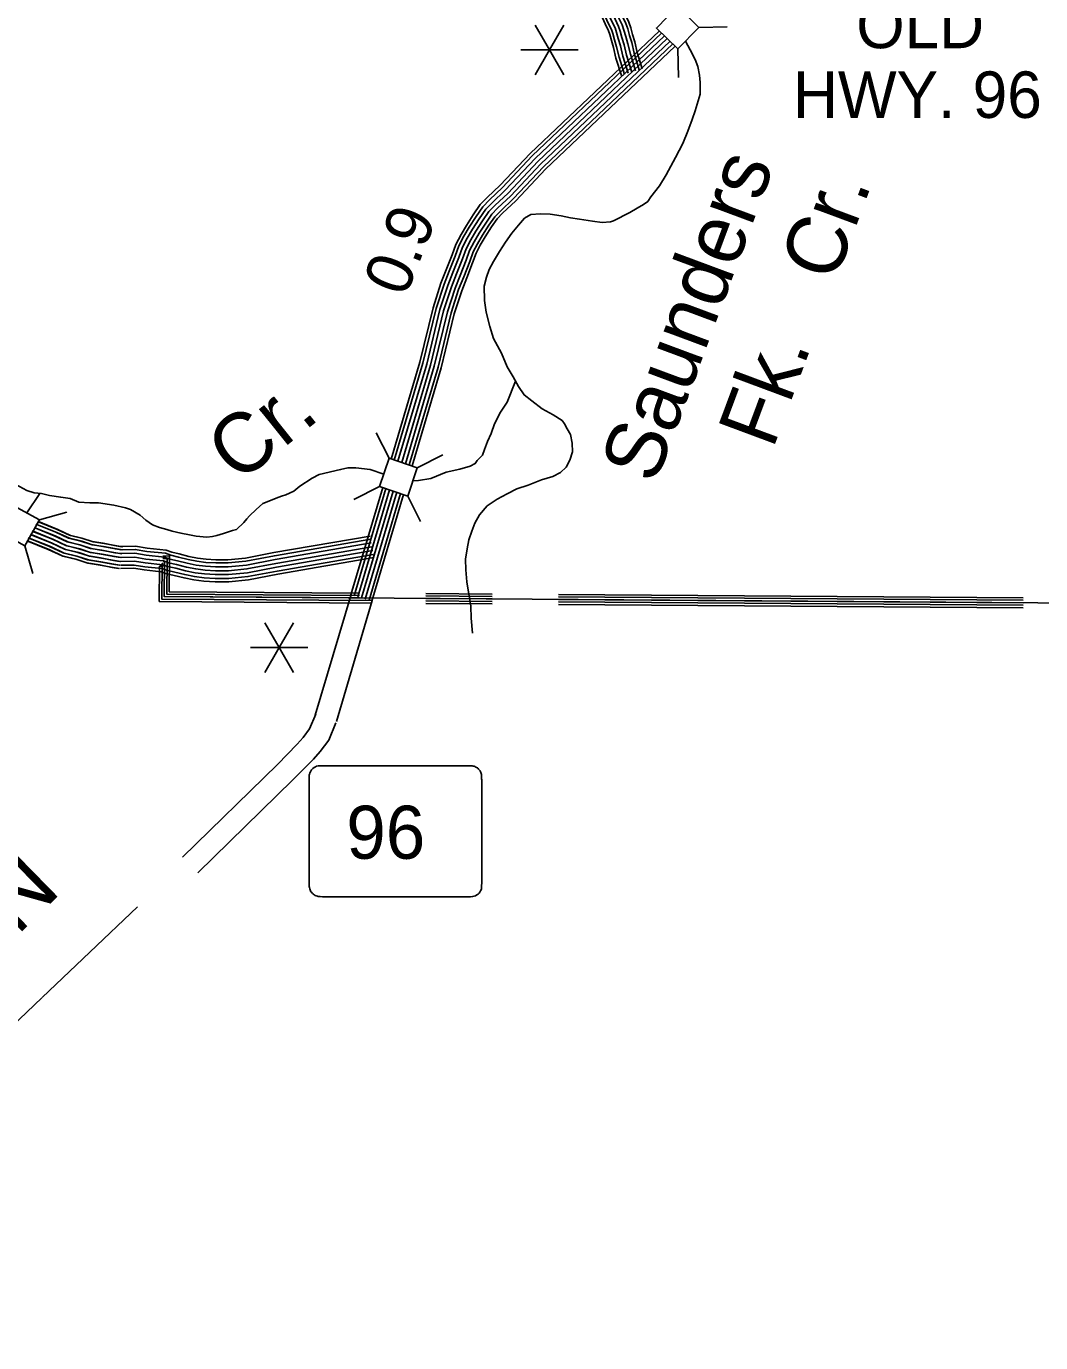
# Model space of a CAD drawing. Extents: x 1788175 to 1969470, y 584502 to 738744.
# Drawn here: x 1942711 to 1950780, y 588023 to 598501 of the extents above; entities that cross this region are included whole.
import ezdxf

# ---------------------------------------------------------------- set-up
doc = ezdxf.new("R2010")
doc.units = 0
for name, color, linetype in [('DESIGN - DRAINAGE - Bridges and Cross Drains Size Text', 7, 'Continuous'), ('DESIGN - ROW - Right-of-Way and Easement Labels', 7, 'Continuous'), ('DESIGN - ROW - Slope Lines', 7, 'Continuous'), ('DESIGN - TRAFFIC CONTROL PERMANENT - Signalization', 7, 'Continuous'), ('DESIGN - TRAFFIC CONTROL PERMANENT - Signalization Text', 7, 'Continuous'), ('DESIGN - TRANSPORTATION - Text', 7, 'Continuous'), ('SURVEY - CENTERLINE - Preliminary Text', 7, 'Continuous'), ('SURVEY - CONTROL with Text', 7, 'Continuous'), ('SURVEY - DRAINAGE - Natural Features', 7, 'Continuous'), ('SURVEY - DRAINAGE - Storm Sewer', 7, 'Continuous'), ('SURVEY - TRANSPORTATION - Roads', 7, 'Continuous')]:
    doc.layers.add(name, color=color, linetype=linetype)

msp = doc.modelspace()

# ---------------------------------------------------------------- linework, layer by layer
at = {"layer": 'DESIGN - ROW - Slope Lines'}
msp.add_line((1944961, 592514), (1944961, 591682), dxfattribs=at)
for points in [[(1946334, 592504), (1946333, 592511), (1946333, 592519), (1946332, 592534), (1946331, 592545), (1946329, 592555), (1946327, 592561), (1946324, 592568), (1946320, 592575), (1946314, 592583), (1946309, 592588), (1946304, 592594), (1946299, 592598), (1946292, 592602), (1946287, 592605), (1946279, 592609), (1946273, 592611), (1946266, 592613), (1946257, 592614), (1946248, 592615), (1946240, 592615), (1946227, 592615), (1946218, 592615), (1945061, 592616), (1945051, 592615), (1945041, 592615), (1945032, 592614), (1945023, 592612), (1945019, 592611), (1945011, 592608), (1945005, 592604), (1945000, 592601), (1944991, 592594), (1944985, 592588), (1944980, 592583), (1944976, 592577), (1944970, 592568), (1944967, 592560), (1944965, 592555), (1944964, 592551), (1944963, 592548), (1944962, 592541), (1944961, 592531), (1944961, 592524), (1944961, 592517), (1944961, 592499)], [(1946224, 591573), (1946244, 591573), (1946261, 591574), (1946272, 591576), (1946284, 591581), (1946295, 591587), (1946304, 591594), (1946312, 591602), (1946318, 591610), (1946324, 591620), (1946328, 591628), (1946331, 591635), (1946332, 591642), (1946333, 591650), (1946333, 591660), (1946334, 591684), (1946334, 592504)], [(1944961, 591682), (1944961, 591673), (1944961, 591663), (1944962, 591654), (1944963, 591645), (1944965, 591635), (1944968, 591628), (1944971, 591620), (1944975, 591613), (1944981, 591606), (1944986, 591599), (1944994, 591593), (1945001, 591588), (1945009, 591583), (1945017, 591579), (1945026, 591576), (1945033, 591575), (1945048, 591574), (1945067, 591573), (1946224, 591573)]]:
    msp.add_lwpolyline(points, dxfattribs=at)
at = {"layer": 'DESIGN - TRAFFIC CONTROL PERMANENT - Signalization'}
for p, q in [((1946872, 598313), (1946758, 598510)), ((1946872, 598313), (1946986, 598510)), ((1946872, 598313), (1946644, 598313)), ((1946872, 598313), (1946758, 598115)), ((1946872, 598313), (1946986, 598115)), ((1946872, 598313), (1947100, 598313)), ((1944721, 593556), (1944607, 593753)), ((1944721, 593556), (1944835, 593753)), ((1944721, 593556), (1944493, 593556)), ((1944721, 593556), (1944607, 593358)), ((1944721, 593556), (1944835, 593358)), ((1944721, 593556), (1944949, 593556))]:
    msp.add_line(p, q, dxfattribs=at)
at = {"layer": 'DESIGN - TRAFFIC CONTROL PERMANENT - Signalization Text'}
for p, q in [((1942837, 590771), (1943595, 591493)), ((1941839, 589821), (1942833, 590768))]:
    msp.add_line(p, q, dxfattribs=at)
at = {"layer": 'DESIGN - TRANSPORTATION - Text'}
for points in [[(1947956, 598384), (1947993, 598314), (1948032, 598236), (1948052, 598182), (1948066, 598113), (1948071, 598055), (1948071, 597961), (1948032, 597829), (1948008, 597760), (1947973, 597667), (1947934, 597569), (1947875, 597456), (1947802, 597319), (1947748, 597231), (1947679, 597143), (1947655, 597108), (1947620, 597084), (1947571, 597054), (1947512, 597020), (1947383, 596952)], [(1947383, 596952), (1947357, 596944), (1947291, 596939), (1947215, 596950), (1947111, 596965), (1947039, 596977), (1946965, 596994), (1946877, 597005), (1946800, 597008), (1946724, 597004), (1946675, 596975), (1946627, 596919), (1946572, 596856), (1946523, 596782), (1946475, 596709), (1946428, 596629), (1946393, 596566), (1946371, 596504), (1946354, 596434), (1946355, 596318), (1946368, 596226), (1946397, 596111), (1946428, 596017), (1946492, 595899), (1946537, 595792), (1946583, 595712)], [(1945786, 594884), (1945831, 594887), (1945929, 594902), (1946051, 594951), (1946159, 594975), (1946242, 595000), (1946282, 595020), (1946296, 595044), (1946341, 595088), (1946355, 595132), (1946380, 595196), (1946409, 595260), (1946434, 595338), (1946483, 595431), (1946537, 595510), (1946602, 595676)], [(1946583, 595712), (1946626, 595633), (1946671, 595567), (1946731, 595520), (1946814, 595457), (1946903, 595408), (1946973, 595364), (1946991, 595338), (1947014, 595297), (1947040, 595251), (1947053, 595183), (1947056, 595113), (1947034, 595047), (1947005, 594991), (1946959, 594950), (1946900, 594918), (1946810, 594891), (1946704, 594848), (1946614, 594819), (1946535, 594780), (1946457, 594737), (1946378, 594683), (1946316, 594614), (1946279, 594546), (1946254, 594483), (1946232, 594413), (1946217, 594341), (1946204, 594259), (1946207, 594175), (1946216, 594079), (1946248, 593885), (1946249, 593791), (1946259, 593671)], [(1945554, 594937), (1945446, 594973), (1945333, 594988), (1945269, 594988), (1945210, 594973), (1945039, 594934), (1944985, 594904), (1944887, 594841), (1944838, 594801), (1944774, 594772), (1944740, 594762), (1944720, 594752), (1944593, 594703), (1944539, 594654), (1944485, 594605), (1944465, 594581), (1944441, 594551), (1944382, 594497), (1944352, 594488), (1944279, 594463), (1944225, 594448), (1944191, 594439), (1944146, 594434), (1944063, 594443), (1944009, 594453), (1943941, 594468), (1943872, 594483), (1943828, 594497), (1943769, 594512), (1943715, 594532), (1943661, 594571), (1943617, 594610), (1943538, 594654), (1943499, 594669), (1943406, 594689), (1943284, 594708), (1943215, 594708), (1943127, 594713), (1943058, 594743), (1942984, 594752), (1942896, 594767), (1942832, 594782), (1942774, 594787), (1942715, 594806), (1942626, 594855)], [(1942818, 594782), (1942714, 594628)]]:
    msp.add_lwpolyline(points, dxfattribs=at)
at = {"layer": 'SURVEY - CENTERLINE - Preliminary Text'}
for points in [[(1947747, 598465), (1946718, 597488), (1946481, 597236), (1946377, 597138), (1946322, 597082), (1946266, 597001), (1946212, 596917), (1946169, 596843), (1946128, 596764), (1946098, 596681), (1946051, 596562), (1946009, 596456), (1945946, 596261), (1945841, 595827), (1945613, 595057)], [(1947747, 598465), (1946718, 597488), (1946481, 597236), (1946377, 597138), (1946322, 597082), (1946266, 597001), (1946212, 596917), (1946169, 596843), (1946128, 596764), (1946098, 596681), (1946051, 596562), (1946009, 596456), (1945946, 596261), (1945841, 595827), (1945613, 595057)], [(1947747, 598465), (1946718, 597488), (1946481, 597236), (1946377, 597138), (1946322, 597082), (1946266, 597001), (1946212, 596917), (1946169, 596843), (1946128, 596764), (1946098, 596681), (1946051, 596562), (1946009, 596456), (1945946, 596261), (1945841, 595827), (1945613, 595057)], [(1947765, 598447), (1946736, 597470), (1946499, 597218), (1946395, 597119), (1946342, 597065), (1946288, 596987), (1946234, 596903), (1946191, 596831), (1946152, 596754), (1946122, 596672), (1946075, 596553), (1946034, 596448), (1945970, 596254), (1945866, 595820), (1945638, 595049)], [(1947765, 598447), (1946736, 597470), (1946499, 597218), (1946395, 597119), (1946342, 597065), (1946288, 596987), (1946234, 596903), (1946191, 596831), (1946152, 596754), (1946122, 596672), (1946075, 596553), (1946034, 596448), (1945970, 596254), (1945866, 595820), (1945638, 595049)], [(1947765, 598447), (1946736, 597470), (1946499, 597218), (1946395, 597119), (1946342, 597065), (1946288, 596987), (1946234, 596903), (1946191, 596831), (1946152, 596754), (1946122, 596672), (1946075, 596553), (1946034, 596448), (1945970, 596254), (1945866, 595820), (1945638, 595049)], [(1947788, 598425), (1946758, 597448), (1946521, 597196), (1946417, 597097), (1946366, 597045), (1946313, 596969), (1946260, 596887), (1946219, 596816), (1946181, 596742), (1946151, 596661), (1946104, 596542), (1946063, 596437), (1946000, 596246), (1945896, 595812), (1945667, 595039)], [(1947788, 598425), (1946758, 597448), (1946521, 597196), (1946417, 597097), (1946366, 597045), (1946313, 596969), (1946260, 596887), (1946219, 596816), (1946181, 596742), (1946151, 596661), (1946104, 596542), (1946063, 596437), (1946000, 596246), (1945896, 595812), (1945667, 595039)], [(1947788, 598425), (1946758, 597448), (1946521, 597196), (1946417, 597097), (1946366, 597045), (1946313, 596969), (1946260, 596887), (1946219, 596816), (1946181, 596742), (1946151, 596661), (1946104, 596542), (1946063, 596437), (1946000, 596246), (1945896, 595812), (1945667, 595039)], [(1947810, 598404), (1946780, 597426), (1946543, 597174), (1946438, 597075), (1946390, 597026), (1946339, 596952), (1946286, 596871), (1946246, 596801), (1946209, 596729), (1946180, 596650), (1946133, 596530), (1946092, 596427), (1946030, 596237), (1945926, 595804), (1945697, 595029)], [(1947810, 598404), (1946780, 597426), (1946543, 597174), (1946438, 597075), (1946390, 597026), (1946339, 596952), (1946286, 596871), (1946246, 596801), (1946209, 596729), (1946180, 596650), (1946133, 596530), (1946092, 596427), (1946030, 596237), (1945926, 595804), (1945697, 595029)], [(1947810, 598404), (1946780, 597426), (1946543, 597174), (1946438, 597075), (1946390, 597026), (1946339, 596952), (1946286, 596871), (1946246, 596801), (1946209, 596729), (1946180, 596650), (1946133, 596530), (1946092, 596427), (1946030, 596237), (1945926, 595804), (1945697, 595029)], [(1947810, 598404), (1946780, 597426), (1946543, 597174), (1946438, 597075), (1946390, 597026), (1946339, 596952), (1946286, 596871), (1946246, 596801), (1946209, 596729), (1946180, 596650), (1946133, 596530), (1946092, 596427), (1946030, 596237), (1945926, 595804), (1945697, 595029)], [(1947832, 598382), (1946802, 597404), (1946565, 597152), (1946460, 597053), (1946414, 597006), (1946365, 596935), (1946313, 596854), (1946273, 596786), (1946237, 596717), (1946209, 596639), (1946162, 596519), (1946121, 596416), (1946060, 596229), (1945956, 595796), (1945726, 595019)], [(1947832, 598382), (1946802, 597404), (1946565, 597152), (1946460, 597053), (1946414, 597006), (1946365, 596935), (1946313, 596854), (1946273, 596786), (1946237, 596717), (1946209, 596639), (1946162, 596519), (1946121, 596416), (1946060, 596229), (1945956, 595796), (1945726, 595019)], [(1947832, 598382), (1946802, 597404), (1946565, 597152), (1946460, 597053), (1946414, 597006), (1946365, 596935), (1946313, 596854), (1946273, 596786), (1946237, 596717), (1946209, 596639), (1946162, 596519), (1946121, 596416), (1946060, 596229), (1945956, 595796), (1945726, 595019)], [(1947854, 598361), (1946824, 597382), (1946587, 597130), (1946482, 597031), (1946438, 596986), (1946391, 596918), (1946339, 596838), (1946300, 596771), (1946266, 596705), (1946238, 596628), (1946191, 596507), (1946150, 596405), (1946090, 596220), (1945986, 595788), (1945755, 595010)], [(1947854, 598361), (1946824, 597382), (1946587, 597130), (1946482, 597031), (1946438, 596986), (1946391, 596918), (1946339, 596838), (1946300, 596771), (1946266, 596705), (1946238, 596628), (1946191, 596507), (1946150, 596405), (1946090, 596220), (1945986, 595788), (1945755, 595010)], [(1947854, 598361), (1946824, 597382), (1946587, 597130), (1946482, 597031), (1946438, 596986), (1946391, 596918), (1946339, 596838), (1946300, 596771), (1946266, 596705), (1946238, 596628), (1946191, 596507), (1946150, 596405), (1946090, 596220), (1945986, 595788), (1945755, 595010)], [(1947872, 598343), (1946841, 597365), (1946605, 597113), (1946499, 597013), (1946457, 596970), (1946411, 596904), (1946360, 596825), (1946322, 596759), (1946289, 596695), (1946261, 596619), (1946214, 596498), (1946174, 596397), (1946114, 596213), (1946010, 595782), (1945779, 595002)], [(1947872, 598343), (1946841, 597365), (1946605, 597113), (1946499, 597013), (1946457, 596970), (1946411, 596904), (1946360, 596825), (1946322, 596759), (1946289, 596695), (1946261, 596619), (1946214, 596498), (1946174, 596397), (1946114, 596213), (1946010, 595782), (1945779, 595002)], [(1947872, 598343), (1946841, 597365), (1946605, 597113), (1946499, 597013), (1946457, 596970), (1946411, 596904), (1946360, 596825), (1946322, 596759), (1946289, 596695), (1946261, 596619), (1946214, 596498), (1946174, 596397), (1946114, 596213), (1946010, 595782), (1945779, 595002)], [(1945546, 594829), (1945293, 593976)], [(1945546, 594829), (1945293, 593976)], [(1945546, 594829), (1945293, 593976)], [(1945570, 594821), (1945318, 593968)], [(1945570, 594821), (1945318, 593968)], [(1945570, 594821), (1945318, 593968)], [(1945600, 594811), (1945348, 593960)], [(1945600, 594811), (1945348, 593960)], [(1945600, 594811), (1945348, 593960)], [(1945629, 594801), (1945377, 593951)], [(1945629, 594801), (1945377, 593951)], [(1945629, 594801), (1945377, 593951)], [(1945629, 594801), (1945377, 593951)], [(1945658, 594792), (1945407, 593942)], [(1945658, 594792), (1945407, 593942)], [(1945658, 594792), (1945407, 593942)], [(1945688, 594782), (1945437, 593933)], [(1945688, 594782), (1945437, 593933)], [(1945688, 594782), (1945437, 593933)], [(1945711, 594774), (1945460, 593926)], [(1945711, 594774), (1945460, 593926)], [(1945711, 594774), (1945460, 593926)], [(1945294, 593979), (1945009, 593017)], [(1945462, 593930), (1945177, 592967)], [(1945013, 593026), (1944963, 592908), (1944912, 592839), (1944866, 592786), (1944708, 592626), (1943952, 591887)], [(1945173, 592958), (1945116, 592820), (1945047, 592729), (1944994, 592668), (1944831, 592503), (1944074, 591762)]]:
    msp.add_lwpolyline(points, dxfattribs=at)
at = {"layer": 'SURVEY - CONTROL with Text'}
for points in [[(1946581, 600854), (1946589, 600816), (1946614, 600652), (1946673, 600316), (1946712, 600137), (1946746, 599982), (1946769, 599890), (1946839, 599700), (1946972, 599356), (1947185, 598818), (1947315, 598522), (1947341, 598466), (1947352, 598436), (1947365, 598387), (1947382, 598333), (1947401, 598248), (1947445, 598110)], [(1946606, 600860), (1946614, 600821), (1946639, 600656), (1946698, 600321), (1946737, 600143), (1946771, 599988), (1946793, 599897), (1946863, 599709), (1946996, 599365), (1947209, 598828), (1947338, 598532), (1947365, 598476), (1947377, 598443), (1947390, 598394), (1947407, 598339), (1947426, 598255), (1947469, 598118)], [(1946636, 600868), (1946645, 600827), (1946670, 600661), (1946729, 600327), (1946767, 600150), (1946802, 599995), (1946823, 599907), (1946892, 599720), (1947025, 599376), (1947237, 598840), (1947367, 598545), (1947394, 598488), (1947406, 598453), (1947420, 598403), (1947437, 598347), (1947456, 598263), (1947499, 598127)], [(1946666, 600876), (1946675, 600832), (1946700, 600666), (1946759, 600333), (1946797, 600156), (1946832, 600002), (1946853, 599916), (1946921, 599731), (1947053, 599388), (1947266, 598851), (1947395, 598558), (1947422, 598500), (1947436, 598462), (1947449, 598412), (1947467, 598355), (1947486, 598271), (1947528, 598137)], [(1946696, 600884), (1946706, 600838), (1946731, 600671), (1946789, 600339), (1946828, 600163), (1946862, 600009), (1946883, 599925), (1946950, 599742), (1947082, 599399), (1947294, 598863), (1947423, 598571), (1947451, 598512), (1947465, 598471), (1947479, 598420), (1947497, 598363), (1947516, 598279), (1947558, 598146)], [(1946726, 600891), (1946736, 600843), (1946761, 600676), (1946820, 600345), (1946858, 600170), (1946892, 600016), (1946912, 599934), (1946979, 599753), (1947111, 599410), (1947323, 598875), (1947451, 598584), (1947480, 598524), (1947495, 598480), (1947509, 598429), (1947527, 598372), (1947546, 598287), (1947587, 598155)], [(1946750, 600898), (1946760, 600848), (1946786, 600680), (1946844, 600349), (1946882, 600175), (1946916, 600022), (1946936, 599941), (1947002, 599762), (1947134, 599419), (1947346, 598885), (1947474, 598594), (1947503, 598533), (1947519, 598488), (1947533, 598436), (1947551, 598378), (1947570, 598294), (1947611, 598163)]]:
    msp.add_lwpolyline(points, dxfattribs=at)
at = {"layer": 'SURVEY - DRAINAGE - Natural Features'}
for points in [[(1943799, 594224), (1943790, 594224), (1943788, 593942), (1945455, 593930)], [(1943796, 594283), (1943850, 594286), (1943847, 594001), (1945361, 593990)], [(1943797, 594264), (1943831, 594266), (1943828, 593982), (1945361, 593971)], [(1964110, 592518), (1961806, 593827), (1954639, 593892), (1950758, 593912), (1943808, 593962), (1943811, 594245), (1943798, 594244)], [(1943798, 594244), (1943811, 594245), (1943808, 593962), (1945361, 593951)], [(1943800, 594204), (1943770, 594203), (1943768, 593923), (1945460, 593910)], [(1945889, 593986), (1946417, 593982)], [(1945889, 593967), (1946417, 593963)], [(1945889, 593947), (1946417, 593943)], [(1945889, 593927), (1946417, 593923)], [(1945889, 593907), (1946417, 593903)], [(1946945, 593978), (1950641, 593952)], [(1946945, 593959), (1950641, 593933)], [(1946945, 593939), (1950641, 593913)], [(1946945, 593919), (1950641, 593893)], [(1946945, 593899), (1950641, 593873)]]:
    msp.add_lwpolyline(points, dxfattribs=at)
at = {"layer": 'SURVEY - DRAINAGE - Storm Sewer'}
for p, q in [((1948060, 598492), (1948287, 598496)), ((1947895, 598322), (1947898, 598095)), ((1945596, 595063), (1945494, 595266)), ((1945821, 594988), (1946024, 595089)), ((1945520, 594838), (1945317, 594736)), ((1945746, 594762), (1945847, 594559)), ((1942814, 594573), (1943033, 594635)), ((1942699, 594365), (1942761, 594147))]:
    msp.add_line(p, q, dxfattribs=at)
for points in [[(1947895, 598322), (1948060, 598492), (1947890, 598658), (1947724, 598487)], [(1945596, 595063), (1945520, 594838), (1945746, 594762), (1945821, 594988)], [(1942491, 594481), (1942699, 594365), (1942814, 594573), (1942607, 594688)]]:
    msp.add_lwpolyline(points, close=True, dxfattribs=at)
at = {"layer": 'SURVEY - TRANSPORTATION - Roads'}
for points in [[(1942787, 594538), (1942945, 594474), (1943045, 594427), (1943145, 594403), (1943227, 594376), (1943318, 594361), (1943419, 594342), (1943468, 594334)], [(1942794, 594537), (1942952, 594473), (1943053, 594426), (1943153, 594402), (1943235, 594375), (1943325, 594360), (1943427, 594341), (1943475, 594333)], [(1942799, 594560), (1942955, 594497), (1943053, 594450), (1943152, 594426), (1943233, 594400), (1943322, 594386), (1943424, 594366), (1943471, 594359)], [(1942807, 594559), (1942962, 594496), (1943061, 594449), (1943160, 594425), (1943241, 594399), (1943329, 594384), (1943431, 594365), (1943479, 594358)], [(1942726, 594429), (1942895, 594361), (1943004, 594310), (1943112, 594283), (1943198, 594255), (1943296, 594239), (1943398, 594220), (1943448, 594212)], [(1942734, 594428), (1942903, 594360), (1943011, 594308), (1943119, 594282), (1943205, 594254), (1943303, 594238), (1943406, 594219), (1943455, 594211)], [(1942742, 594457), (1942908, 594389), (1943014, 594339), (1943120, 594313), (1943205, 594285), (1943301, 594270), (1943403, 594250), (1943453, 594242)], [(1942749, 594455), (1942915, 594388), (1943021, 594338), (1943127, 594312), (1943213, 594284), (1943309, 594269), (1943411, 594249), (1943460, 594241)], [(1942757, 594484), (1942920, 594418), (1943024, 594368), (1943129, 594343), (1943213, 594316), (1943307, 594300), (1943409, 594281), (1943458, 594273)], [(1943458, 594273), (1943409, 594281), (1943307, 594300), (1943213, 594316), (1943129, 594343), (1943024, 594368), (1942920, 594418), (1942763, 594481)], [(1942764, 594483), (1942927, 594416), (1943032, 594367), (1943136, 594342), (1943220, 594314), (1943314, 594299), (1943416, 594280), (1943465, 594272)], [(1942772, 594511), (1942933, 594446), (1943035, 594398), (1943137, 594373), (1943220, 594346), (1943312, 594331), (1943414, 594311), (1943463, 594304)], [(1942779, 594510), (1942940, 594445), (1943042, 594397), (1943144, 594372), (1943227, 594345), (1943319, 594330), (1943422, 594310), (1943470, 594303)], [(1943456, 594360), (1943579, 594362), (1943673, 594347), (1943823, 594331), (1943868, 594315), (1943926, 594301), (1944004, 594282), (1944072, 594268), (1944140, 594259), (1944218, 594254), (1944314, 594254), (1944453, 594268), (1944680, 594312), (1945446, 594444)], [(1943456, 594335), (1943577, 594338), (1943669, 594322), (1943818, 594307), (1943860, 594291), (1943921, 594277), (1943998, 594258), (1944068, 594244), (1944138, 594234), (1944217, 594230), (1944315, 594230), (1944456, 594244), (1944684, 594287), (1945450, 594420)], [(1942714, 594407), (1942885, 594337), (1942995, 594285), (1943105, 594259), (1943192, 594230), (1943292, 594214), (1943394, 594194), (1943444, 594186)], [(1942721, 594406), (1942892, 594336), (1943002, 594284), (1943112, 594257), (1943199, 594229), (1943299, 594213), (1943401, 594193), (1943451, 594185)], [(1943457, 594304), (1943575, 594307), (1943665, 594292), (1943810, 594277), (1943851, 594261), (1943913, 594247), (1943991, 594227), (1944063, 594213), (1944135, 594203), (1944216, 594199), (1944316, 594199), (1944461, 594213), (1944690, 594257), (1945455, 594389)], [(1943458, 594273), (1943573, 594276), (1943661, 594261), (1943803, 594246), (1943842, 594231), (1943906, 594217), (1943985, 594197), (1944058, 594182), (1944132, 594173), (1944215, 594168), (1944318, 594168), (1944465, 594182), (1944696, 594226), (1945460, 594359)], [(1943458, 594273), (1943573, 594276), (1943661, 594261), (1943803, 594246), (1943842, 594231), (1943906, 594217), (1943985, 594197), (1944058, 594182), (1944132, 594173), (1944215, 594168), (1944318, 594168), (1944465, 594182), (1944696, 594226), (1945460, 594359)], [(1943458, 594242), (1943571, 594244), (1943657, 594230), (1943796, 594216), (1943833, 594202), (1943899, 594187), (1943978, 594167), (1944053, 594152), (1944129, 594142), (1944214, 594137), (1944320, 594137), (1944470, 594152), (1944701, 594196), (1945466, 594328)], [(1943459, 594211), (1943568, 594213), (1943653, 594199), (1943789, 594185), (1943825, 594172), (1943892, 594156), (1943971, 594137), (1944048, 594121), (1944126, 594111), (1944213, 594106), (1944321, 594106), (1944474, 594121), (1944707, 594165), (1945471, 594298)], [(1943460, 594185), (1943566, 594188), (1943649, 594174), (1943783, 594160), (1943817, 594147), (1943886, 594131), (1943965, 594111), (1944044, 594096), (1944123, 594085), (1944212, 594080), (1944322, 594080), (1944478, 594095), (1944711, 594140), (1945475, 594272)]]:
    msp.add_lwpolyline(points, dxfattribs=at)

# ---------------------------------------------------------------- texts
at = {"layer": 'DESIGN - DRAINAGE - Bridges and Cross Drains Size Text'}
for s, rotation, p in [('Saunders', 69.574, (1947713, 594846)), ('Fk.   Cr.', 69.574, (1948649, 595128)), ('Cr.', 38.6634, (1944397, 594855))]:
    msp.add_text(s, height=475, rotation=rotation, dxfattribs=at).set_placement(p)
at = {"layer": 'DESIGN - ROW - Right-of-Way and Easement Labels'}
for s, p in [('OLD', (1949313, 598327)), ('HWY. 96', (1948810, 597772))]:
    msp.add_text(s, height=370, dxfattribs=at).set_placement(p)
at = {"layer": 'DESIGN - ROW - Slope Lines'}
msp.add_text('96', height=422.4, dxfattribs=at).set_placement((1945256, 591875))
at = {"layer": 'DESIGN - TRAFFIC CONTROL PERMANENT - Signalization'}
msp.add_text('0.9', height=369.6, rotation=68.4636, dxfattribs=at).set_placement((1945726, 596337))
at = {"layer": 'DESIGN - TRAFFIC CONTROL PERMANENT - Signalization Text'}
msp.add_text('AUBURNTOWN', height=528, rotation=44.3492, dxfattribs=at).set_placement((1939326, 588022))

doc.saveas('drawing.dxf')
